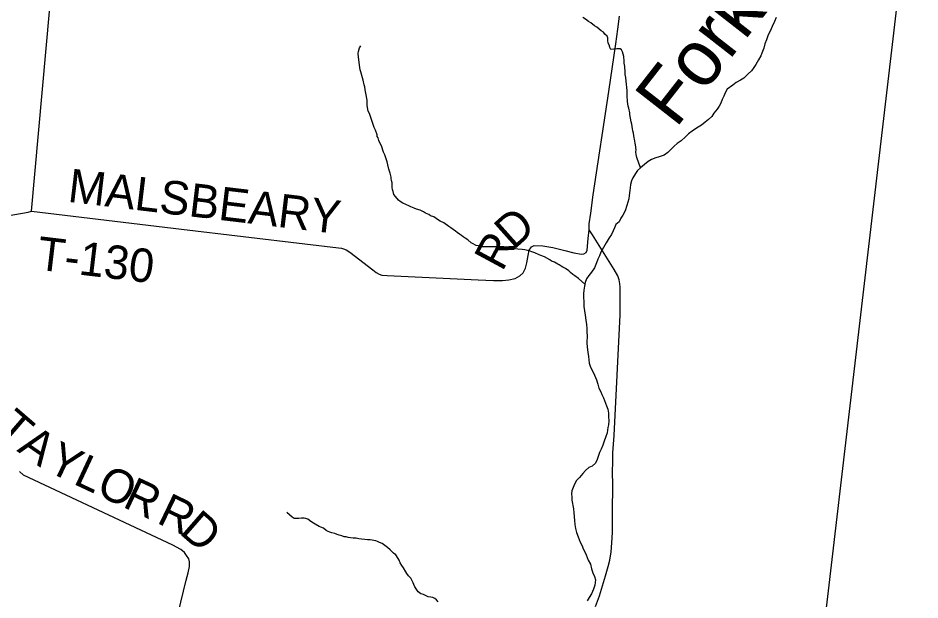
# Model space of a CAD drawing. Extents: x 1310247 to 1664935, y 235267 to 584339.
# Drawn here: x 1535357 to 1543445, y 425192 to 430411 of the extents above; entities that cross this region are included whole.
import ezdxf

# ---------------------------------------------------------------- set-up
doc = ezdxf.new("R2010")
doc.units = 0
for name, color, linetype in [('GM_X_Adjacent_County', 7, 'Continuous'), ('GM_X_County', 7, 'Continuous'), ('GM_X_County_Road', 7, 'Continuous'), ('GM_X_Minor_River', 7, 'Continuous'), ('GM_X_Minor_River_Text', 7, 'Continuous'), ('GM_X_Township', 7, 'Continuous'), ('GM_X_Township_Road', 7, 'Continuous'), ('GM_X_Township_Road_Text', 7, 'Continuous')]:
    doc.layers.add(name, color=color, linetype=linetype)

msp = doc.modelspace()

# ---------------------------------------------------------------- linework, layer by layer
at = {"layer": 'GM_X_Adjacent_County'}
msp.add_lwpolyline([(1549517.7, 459950.2), (1546591.4, 460176.6), (1546361.8, 457943.3), (1546169.5, 456231.7), (1545961.6, 454405.9), (1545593.6, 451170.4), (1544985.3, 445810.6), (1544695.5, 443260.3), (1544098.9, 437989.9), (1544030.9, 437304.7), (1543312, 431172.7), (1542120.7, 420985.7), (1542043.1, 420309.2), (1541904.2, 419113.5), (1541888.4, 418981.9), (1541630.7, 416768.6), (1541059.8, 411850.8), (1540946, 411161.1), (1540841.8, 410532.7), (1540485.5, 406916.5), (1539879.6, 401684.3)], dxfattribs=at)
at = {"layer": 'GM_X_County'}
msp.add_lwpolyline([(1543312, 431172.7), (1542120.7, 420985.7), (1542043.1, 420309.2), (1541904.2, 419113.5), (1541888.4, 418981.9), (1541630.7, 416768.6), (1541059.8, 411850.8), (1540946, 411161.1), (1540841.8, 410532.7), (1540485.5, 406916.5), (1539879.6, 401684.3)], dxfattribs=at)
at = {"layer": 'GM_X_County_Road'}
for points in [[(1531381.4, 425775.7), (1532287.6, 426315.8), (1532350.4, 426358.5), (1532388.9, 426381.7), (1532425.5, 426414.9), (1532454.2, 426448.3), (1532509.6, 426517.2), (1533931.7, 428179.8), (1533987, 428244.6), (1534036.2, 428303.6), (1534081.1, 428346.7), (1534133.9, 428385.6), (1534214.7, 428429.9), (1534279.2, 428458.5), (1534327.5, 428475.5), (1534399.7, 428487.9), (1535448, 428671.4), (1535478.1, 428678.7), (1535802.5, 432297.8)], [(1540536.3, 425132), (1540570.3, 425227.4), (1540624.1, 425408.4), (1540650, 425491.9), (1540663.2, 425547.6), (1540674.8, 425623.5), (1540682.5, 425703.4), (1540686.6, 425795.4), (1540688.7, 425983.5), (1540692, 426225.6), (1540688.5, 426339.8), (1540690.5, 426431.8), (1540690.2, 426509.9), (1540701.6, 426665.8), (1540755.2, 427747.6), (1540756.8, 427915.7), (1540756.6, 427995.8), (1540753.3, 428025.8), (1540748, 428062), (1540734.9, 428100.3), (1540702.2, 428157.1), (1540509.3, 428467.5), (1540478.3, 428510.2), (1540477.5, 428564.3), (1540493.5, 428660), (1540515.1, 428825.7), (1540655.1, 429751.4), (1540716.4, 430180.4), (1540735.2, 430312.1), (1540751.7, 430427.8)]]:
    msp.add_lwpolyline(points, dxfattribs=at)
at = {"layer": 'GM_X_Minor_River'}
for points in [[(1540939.1, 429067.3), (1540905.2, 429159), (1540899.6, 429187.2), (1540898, 429211.3), (1540898.3, 429229.4), (1540893.1, 429273.6), (1540891.3, 429287.6), (1540885.9, 429323.8), (1540882.1, 429337.9), (1540876.8, 429378.1), (1540869.2, 429400.3), (1540867.4, 429416.4), (1540860.2, 429460.6), (1540854.5, 429480.8), (1540843.6, 429547.1), (1540841.8, 429561.2), (1540834.5, 429603.4), (1540828.8, 429621.6), (1540823.5, 429661.8), (1540821.8, 429681.9), (1540820.1, 429697.9), (1540819.1, 429758.1), (1540815.7, 429792.3), (1540814.1, 429816.3), (1540807.1, 429876.6), (1540801.6, 429904.8), (1540801.9, 429924.8), (1540796.7, 429975.1), (1540793.2, 430005.2), (1540791.5, 430023.3), (1540788.3, 430067.4), (1540782.6, 430085.6), (1540776.9, 430107.7), (1540769.2, 430125.9), (1540755.3, 430134.2), (1540727.3, 430134.7), (1540699.2, 430131.1), (1540673.2, 430129.6), (1540663.5, 430147.8), (1540661.7, 430161.9), (1540650.1, 430188.1), (1540646.4, 430206.2), (1540644.9, 430232.3), (1540639.1, 430248.5), (1540617.4, 430266.9), (1540607.7, 430285.1), (1540585.9, 430297.5), (1540548.4, 430328.2), (1540526.6, 430340.7), (1540493, 430367.3), (1540471.2, 430379.7), (1540445.5, 430402.2), (1540421.7, 430416.7)], [(1542156.2, 430414.4), (1542139.4, 430378.7), (1542120.5, 430335.1), (1542101.5, 430293.5), (1542084.8, 430261.9), (1542069.8, 430216.2), (1542055, 430180.5), (1542044.1, 430140.7), (1542027.1, 430097.1), (1542016.6, 430071.3), (1541995.8, 430035.8), (1541972.8, 429994.2), (1541954.2, 429966.6), (1541933.6, 429937.1), (1541905.1, 429911.7), (1541866.2, 429872.6), (1541835.8, 429853.3), (1541797.4, 429832.1), (1541766.9, 429808.8), (1541716.2, 429774), (1541697.4, 429740.4), (1541686.8, 429710.6), (1541672.1, 429680.9), (1541659.3, 429647.2), (1541644.8, 429621.5), (1541626.2, 429593.9), (1541595.4, 429556.6), (1541578.7, 429528.9), (1541548.2, 429501.6), (1541517.7, 429478.3), (1541485.1, 429451), (1541440.5, 429424), (1541402, 429396.9), (1541369.4, 429371.6), (1541340.9, 429346.2), (1541304.1, 429309.1), (1541267.6, 429285.9), (1541239.1, 429262.5), (1541216.6, 429237), (1541183.9, 429205.7), (1541149.4, 429182.5), (1541105.1, 429165.5), (1541076.9, 429156.2), (1541038.6, 429141), (1541006.3, 429125.8), (1540975.7, 429096.5), (1540939.1, 429067.3), (1540912.6, 429043.9), (1540894, 429016.3), (1540871.1, 428978.8), (1540858.5, 428951), (1540849.8, 428919.2), (1540845.1, 428889.3), (1540842.5, 428863.3), (1540837.5, 428819.4), (1540832.8, 428789.5), (1540815.5, 428729.8), (1540800.4, 428682.1), (1540781.5, 428642.5), (1540763, 428616.9), (1540746.2, 428583.3), (1540717.7, 428557.9), (1540705, 428528.2)], [(1538459.7, 429812.9), (1538450.4, 429855.2), (1538444.7, 429873.3), (1538431.7, 429929.7), (1538426, 429947.8), (1538422.3, 429966), (1538417, 430012.2), (1538411.5, 430040.3), (1538409.8, 430060.4), (1538406.4, 430092.6), (1538408.7, 430110.6), (1538419.3, 430144.5), (1538431.6, 430162.3)], [(1540439.1, 428024.3), (1540382.5, 428075.2), (1540350.9, 428099.8), (1540333.1, 428110.1), (1540311.3, 428128.6), (1540295.6, 428142.9), (1540265.9, 428165.5), (1540242.1, 428175.9), (1540228.2, 428186.2), (1540210.4, 428196.5), (1540196.5, 428204.8), (1540166.8, 428221.3), (1540140.9, 428231.8), (1540125.1, 428242.1), (1540077.5, 428269), (1540043.7, 428281.6), (1540029.7, 428287.8), (1539992, 428306.5), (1539964.1, 428315), (1539948.2, 428321.3), (1539900.4, 428332.2), (1539876.4, 428334.6), (1539838.4, 428339.3), (1539816.4, 428341.7), (1539792.5, 428344.1), (1539770.5, 428348.5), (1539754.5, 428350.8), (1539732.6, 428355.1), (1539712.6, 428357.5), (1539686.6, 428358), (1539664.6, 428360.3), (1539636.6, 428358.8), (1539600.5, 428359.4), (1539572.5, 428357.9), (1539516.4, 428358.9), (1539484.5, 428367.5), (1539464.6, 428371.8), (1539432.9, 428388.4), (1539418.9, 428394.7), (1539391.4, 428421.2), (1539365.6, 428435.7), (1539347.8, 428448), (1539332, 428460.3), (1539314.1, 428472.7), (1539294.4, 428487), (1539278.6, 428499.4), (1539258.8, 428513.7), (1539237, 428530.1), (1539221.2, 428542.5), (1539173.7, 428575.4), (1539141.9, 428587.9), (1539126.1, 428598.2), (1539084.5, 428627), (1539054.7, 428637.6), (1539040.8, 428649.8), (1539011, 428662.4), (1538993.2, 428672.7), (1538961.4, 428689.3), (1538929.6, 428697.9), (1538909.7, 428706.3), (1538893.8, 428712.5), (1538879.9, 428718.8), (1538860, 428727.2), (1538808.3, 428752.1), (1538782.6, 428766.6), (1538768.7, 428778.9), (1538741.2, 428809.4), (1538725.6, 428829.8), (1538720, 428853.9), (1538714.3, 428872.1), (1538712.6, 428890.1), (1538711.3, 428934.3), (1538705.6, 428954.4), (1538703.9, 428970.5), (1538704.1, 428984.5), (1538694.7, 429020.8), (1538683.3, 429055.1), (1538671.9, 429095.4), (1538666.4, 429121.5), (1538645.4, 429184.1), (1538633.8, 429208.3), (1538616.7, 429264.8), (1538601.2, 429291.1), (1538593.5, 429311.3), (1538585.9, 429335.5), (1538578.1, 429349.7), (1538576.3, 429363.7), (1538563, 429404.1), (1538551.4, 429428.3), (1538545.7, 429446.5), (1538528.5, 429492.9), (1538522.7, 429509), (1538507.5, 429553.4), (1538497.8, 429575.6), (1538490.3, 429607.8), (1538488.7, 429629.9), (1538487.5, 429674.1), (1538476.5, 429738.4), (1538471, 429768.6), (1538465.4, 429794.8), (1538459.7, 429812.9)], [(1540705, 428528.2), (1540692.5, 428502.4), (1540677.8, 428470.7), (1540659.1, 428439.1), (1540632, 428393.7), (1540607.2, 428354.3), (1540584.2, 428310.8), (1540571.5, 428279), (1540556.8, 428249.3), (1540544.1, 428215.6), (1540525.1, 428172), (1540498.2, 428130.5), (1540475.6, 428101), (1540454.9, 428071.5), (1540442.2, 428039.8), (1540435.4, 428005.9), (1540430.6, 427970), (1540427.9, 427938), (1540427.1, 427906), (1540430.3, 427869.9), (1540429.2, 427823.8), (1540436.4, 427785.6), (1540441.4, 427745.5), (1540448.4, 427701.3), (1540453.5, 427661.1), (1540456.7, 427627), (1540457.8, 427591), (1540459.2, 427564.9), (1540457.7, 427498.9), (1540460.8, 427458.8), (1540467.8, 427414.6), (1540470.9, 427374.5), (1540476.2, 427346.3), (1540479.5, 427316.2), (1540490.6, 427279.9), (1540509.7, 427241.4), (1540525, 427209), (1540544, 427166.6), (1540555, 427126.3), (1540566.2, 427092), (1540583.4, 427059.5), (1540592.8, 427033.3), (1540606.1, 427005), (1540634.5, 426934.2), (1540645.8, 426904), (1540650.9, 426865.8), (1540652.1, 426833.7), (1540653.3, 426797.7), (1540650.5, 426763.7), (1540645.9, 426737.8), (1540638.9, 426689.9), (1540626, 426650.2), (1540613.2, 426616.4), (1540600.4, 426580.7), (1540585.6, 426545), (1540570.9, 426515.3), (1540562.3, 426487.5), (1540551.5, 426451.7), (1540534.8, 426420), (1540506.2, 426392.7), (1540475.9, 426379.3), (1540445.4, 426352), (1540420.8, 426326.6), (1540392, 426291.2), (1540363.5, 426263.8), (1540346.7, 426230.2), (1540323.4, 426170.7), (1540320.7, 426142.7), (1540322, 426112.6), (1540323.4, 426086.6), (1540337.7, 426010.2), (1540340.8, 425972.1), (1540347.2, 425903.8), (1540350.4, 425867.7), (1540355.5, 425831.6), (1540364.7, 425797.3), (1540379.8, 425759), (1540398.7, 425710.5), (1540415.9, 425676), (1540425.2, 425649.8), (1540438.6, 425623.5), (1540451.9, 425595.1), (1540468.8, 425548.7), (1540490, 425514.1), (1540499, 425471.9), (1540512.1, 425433.6), (1540527.4, 425403.2), (1540534.7, 425373), (1540529.6, 425325), (1540516.8, 425289.3), (1540499.9, 425247.7), (1540479.1, 425214.1), (1540460.4, 425182.5)], [(1537874, 425922.7), (1537856, 425921), (1537834, 425923.4), (1537814.2, 425935.7), (1537766.8, 425976.7)], [(1539124.7, 425175.1), (1539109, 425193.4), (1539095.2, 425205.7), (1539075.3, 425214), (1539059.3, 425216.3), (1539035.4, 425220.7), (1539015.5, 425229.1), (1538991.7, 425241.6), (1538967.8, 425248), (1538946, 425264.4), (1538926.4, 425290.8), (1538914.7, 425309.1), (1538907.1, 425329.2), (1538901.3, 425345.4), (1538878, 425387.9), (1538858.3, 425408.3), (1538842.7, 425428.6), (1538834.9, 425442.8), (1538813.5, 425479.3), (1538797.8, 425499.6), (1538784.2, 425525.9), (1538774.6, 425548.1), (1538766.8, 425562.3), (1538743.4, 425596.8), (1538723.6, 425611.2), (1538694.1, 425641.8), (1538670.4, 425662.2), (1538644.7, 425680.7), (1538621, 425697.2), (1538599.1, 425707.6), (1538581.2, 425715.9), (1538565.3, 425722.2), (1538547.4, 425726.5), (1538531.4, 425728.8), (1538513.4, 425731.1), (1538491.4, 425731.5), (1538467.4, 425733.9), (1538437.4, 425736.5), (1538413.5, 425740.9), (1538387.5, 425745.3), (1538361.5, 425745.8), (1538337.6, 425750.2), (1538317.6, 425752.6), (1538299.6, 425756.9), (1538281.7, 425759.2), (1538259.8, 425765.6), (1538235.8, 425772), (1538219.9, 425778.3), (1538196.1, 425786.8), (1538170.1, 425793.2), (1538154.2, 425799.5), (1538138.3, 425805.8), (1538118.5, 425816.2), (1538094.8, 425834.6), (1538070.9, 425845.1), (1538057, 425851.3), (1538021.3, 425872), (1538007.4, 425880.2), (1537983.7, 425896.7), (1537956, 425915.2), (1537938.1, 425921.6), (1537922.1, 425925.8), (1537900.1, 425924.2), (1537874, 425922.7)]]:
    msp.add_lwpolyline(points, dxfattribs=at)
at = {"layer": 'GM_X_Township'}
msp.add_lwpolyline([(1543312, 431172.7), (1542120.7, 420985.7), (1542043.1, 420309.2), (1541904.2, 419113.5), (1541888.4, 418981.9), (1541630.7, 416768.6), (1541059.8, 411850.8), (1540946, 411161.1), (1540841.8, 410532.7), (1540485.5, 406916.5), (1539879.6, 401684.3)], dxfattribs=at)
at = {"layer": 'GM_X_Township_Road'}
for points in [[(1535478.1, 428678.7), (1536822.4, 428517.5), (1537927.7, 428385.4), (1538230.5, 428350.8), (1538258.3, 428346.2), (1538276.2, 428341.8), (1538299.9, 428333.3), (1538331.4, 428310.6), (1538537.6, 428152), (1538569, 428127.3), (1538594.7, 428114.7), (1538620.4, 428104.2), (1538668.3, 428103.1), (1539482.1, 428063.4), (1539619.8, 428056.5), (1539701.6, 428056.7), (1539757.7, 428063.5), (1539813.9, 428076.3), (1539856.3, 428099.4), (1539886.8, 428124.7), (1539907.7, 428168.3), (1539920.8, 428216.1), (1539930.2, 428279.9), (1539939.2, 428327.8), (1539961.8, 428359.3), (1539986, 428370.8), (1540063.8, 428367.1), (1540151.4, 428353.2), (1540258.6, 428326.8), (1540340, 428305), (1540409.6, 428293.5), (1540429.7, 428295.1), (1540449.9, 428308.7), (1540460.4, 428330.5), (1540470.6, 428432.3), (1540478.3, 428510.2)], [(1536387.8, 423409), (1536865.4, 425367.8), (1536880.9, 425435.5), (1536894.1, 425493.3), (1536893, 425533.4), (1536887.6, 425561.5), (1536868.3, 425592), (1536850.9, 425616.3), (1536815.5, 425643.1), (1536744.5, 425684.7), (1535406.4, 426310.3), (1535371.2, 426343)]]:
    msp.add_lwpolyline(points, dxfattribs=at)

# ---------------------------------------------------------------- texts
at = {"layer": 'GM_X_Minor_River_Text'}
msp.add_text('Fork', height=499.99, rotation=52.0008, dxfattribs=at).set_placement((1541253.9, 429412.8))
at = {"layer": 'GM_X_Township_Road_Text'}
for s, rotation, p in [('MALSBEARY', 353.19253, (1535795.3, 428763.8)), ('D', 41.76301, (1539798.7, 428325.2)), ('T-130', 353.22375, (1535517.5, 428155.9)), ('R', 61.64901, (1539698.7, 428129.9)), ('T', 319.20998, (1535142, 426698.1)), ('A', 325.28679, (1535339.4, 426530.2)), ('Y', 334.19181, (1535600.3, 426354.2)), ('L', 334.96618, (1535842, 426237.4)), ('O', 334.96154, (1536045.3, 426142.4)), ('R', 334.96691, (1536284.5, 426030.7)), ('R', 334.37054, (1536590.7, 425887.6)), ('D', 318.87439, (1536795, 425792.8))]:
    msp.add_text(s, height=300, rotation=rotation, dxfattribs=at).set_placement(p)

doc.saveas('drawing.dxf')
